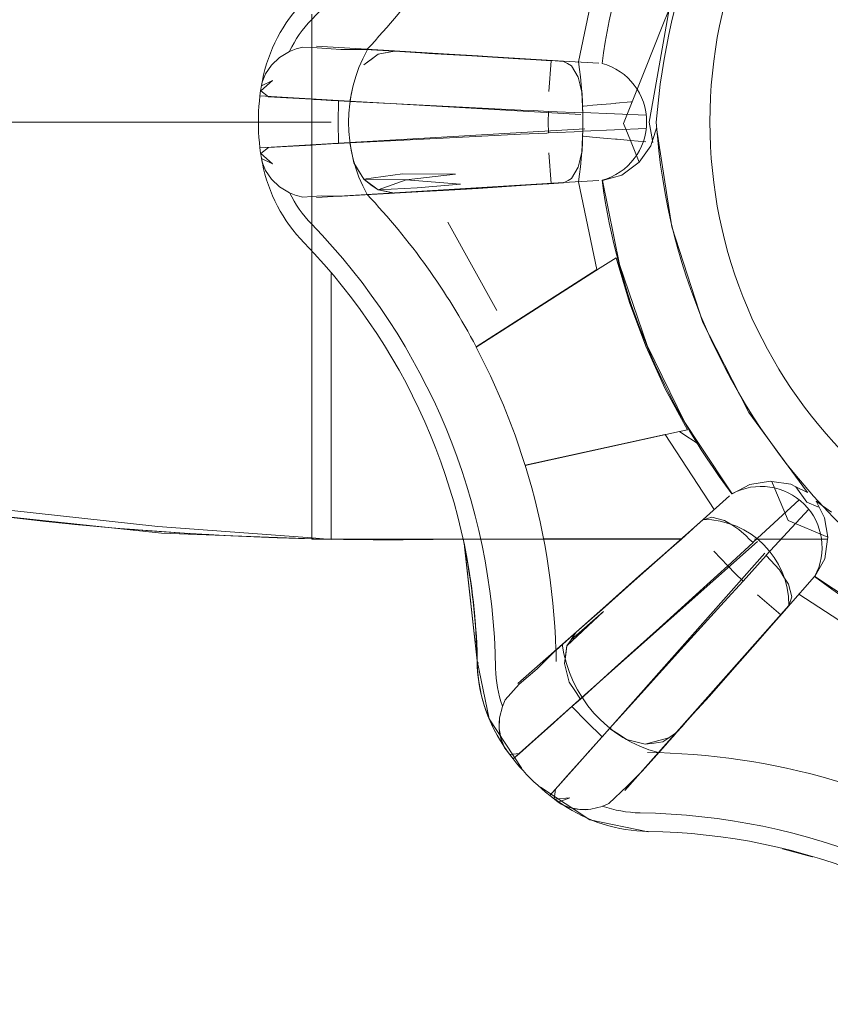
# Model space of a CAD drawing. Header units: millimetres. Extents: x -16331 to -10174, y -4135 to -3584.
# Tile 262 of 456: x -10316.8281 to -10316.746, y -3937.2773 to -3937.1775. Entities that reach past the tile are written whole.
import ezdxf

# ---------------------------------------------------------------- set-up
doc = ezdxf.new("R2010")
doc.units = ezdxf.units.MM
doc.layers.add('IFC-IfcFlowTerminal-Contorno', color=250, linetype='Continuous', lineweight=5)
doc.layers.add('P-SANR-FIXT', color=7, linetype='Continuous')

msp = doc.modelspace()

# ---------------------------------------------------------------- linework, layer by layer
at = {"layer": 'IFC-IfcFlowTerminal-Contorno', "lineweight": 5}
for p, q in [((-10316.79852677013, -3937.176937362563), (-10316.79852677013, -3937.180353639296)), ((-10316.76233254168, -3937.176453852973), (-10316.76395722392, -3937.185646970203)), ((-10316.76233254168, -3937.176453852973), (-10316.76305069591, -3937.178192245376)), ((-10316.76305069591, -3937.178192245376), (-10316.76474503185, -3937.182454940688)), ((-10316.79943985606, -3937.180311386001), (-10316.80012344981, -3937.180477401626)), ((-10316.79852677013, -3937.180342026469), (-10316.79943985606, -3937.180311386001)), ((-10316.79798477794, -3937.180360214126), (-10316.79852677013, -3937.180342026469)), ((-10316.79852677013, -3937.180353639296), (-10316.79852677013, -3937.186878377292)), ((-10316.7965638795, -3937.180467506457), (-10316.79798477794, -3937.180360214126)), ((-10316.80180069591, -3937.181341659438), (-10316.80262344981, -3937.182118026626)), ((-10316.80079727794, -3937.180736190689), (-10316.80180069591, -3937.181341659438)), ((-10316.80012344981, -3937.180477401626), (-10316.80079727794, -3937.180736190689)), ((-10316.79559219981, -3937.180540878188), (-10316.7965638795, -3937.180467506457)), ((-10316.79313126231, -3937.180531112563), (-10316.79559219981, -3937.180540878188)), ((-10316.79325821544, -3937.182093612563), (-10316.79181778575, -3937.181019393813)), ((-10316.79016983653, -3937.180711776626), (-10316.79313126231, -3937.180531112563)), ((-10316.79181778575, -3937.181019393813), (-10316.79253800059, -3937.181556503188)), ((-10316.79181778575, -3937.181019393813), (-10316.79016983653, -3937.180711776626)), ((-10316.7910951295, -3937.180882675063), (-10316.79181778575, -3937.181019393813)), ((-10316.79034808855, -3937.180744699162), (-10316.7910951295, -3937.180882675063)), ((-10316.79016983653, -3937.180711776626), (-10316.79034808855, -3937.180744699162)), ((-10316.78752387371, -3937.180871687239), (-10316.79016983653, -3937.180711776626)), ((-10316.78939591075, -3937.180750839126), (-10316.79013179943, -3937.180704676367)), ((-10316.78669571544, -3937.180921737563), (-10316.78752387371, -3937.180871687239)), ((-10316.78521622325, -3937.180975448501), (-10316.78752387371, -3937.180871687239)), ((-10316.78233780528, -3937.181180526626), (-10316.78669571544, -3937.180921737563)), ((-10316.7816786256, -3937.181185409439), (-10316.78521622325, -3937.180975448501)), ((-10316.77760635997, -3937.181463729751), (-10316.78233780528, -3937.181180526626)), ((-10316.77782364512, -3937.181434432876), (-10316.7816786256, -3937.181185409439)), ((-10316.80262344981, -3937.182118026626), (-10316.80323380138, -3937.183001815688)), ((-10316.79253800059, -3937.181556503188), (-10316.79325821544, -3937.182093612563)), ((-10316.77429337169, -3937.181663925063), (-10316.77782364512, -3937.181434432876)), ((-10316.7745631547, -3937.181646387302), (-10316.77760635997, -3937.181463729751)), ((-10316.77429327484, -3937.181662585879), (-10316.7745631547, -3937.181646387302)), ((-10316.77452042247, -3937.184803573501), (-10316.77429337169, -3937.181663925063)), ((-10316.77305069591, -3937.181737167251), (-10316.77429327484, -3937.181662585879)), ((-10316.77263321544, -3937.181956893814), (-10316.77303435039, -3937.181745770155)), ((-10316.77221573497, -3937.182176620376), (-10316.77263321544, -3937.181956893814)), ((-10316.77188370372, -3937.182747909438), (-10316.77221573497, -3937.182176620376)), ((-10316.80323380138, -3937.183001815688), (-10316.80358048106, -3937.183841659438)), ((-10316.77155167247, -3937.183319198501), (-10316.77188370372, -3937.182747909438)), ((-10316.77135391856, -3937.184159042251), (-10316.77155167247, -3937.183319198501)), ((-10316.76474503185, -3937.182454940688), (-10316.76608919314, -3937.185835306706)), ((-10316.80252579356, -3937.183656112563), (-10316.80371719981, -3937.184705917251)), ((-10316.80364884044, -3937.184202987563), (-10316.80252579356, -3937.183656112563)), ((-10316.80358048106, -3937.183841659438), (-10316.80364884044, -3937.184202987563)), ((-10316.77115616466, -3937.184998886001), (-10316.77135391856, -3937.184159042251)), ((-10316.80371719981, -3937.184705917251), (-10316.802931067, -3937.185321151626)), ((-10316.802931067, -3937.185321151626), (-10316.80110977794, -3937.185423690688)), ((-10316.79444718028, -3937.184666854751), (-10316.79467667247, -3937.185794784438)), ((-10316.79467667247, -3937.185799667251), (-10316.79447159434, -3937.184784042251)), ((-10316.77112198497, -3937.185980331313), (-10316.77115616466, -3937.184998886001)), ((-10316.80110977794, -3937.185423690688), (-10316.79852677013, -3937.185573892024)), ((-10316.79852677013, -3937.185573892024), (-10316.79833878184, -3937.185584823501)), ((-10316.79833878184, -3937.185584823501), (-10316.79811584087, -3937.185597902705)), ((-10316.79811584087, -3937.185597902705), (-10316.7965638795, -3937.185688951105)), ((-10316.7965638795, -3937.185688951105), (-10316.79582558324, -3937.185732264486)), ((-10316.79582558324, -3937.185732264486), (-10316.79585587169, -3937.187894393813)), ((-10316.79582558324, -3937.185732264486), (-10316.79467667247, -3937.185799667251)), ((-10316.79467667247, -3937.185794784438), (-10316.78991348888, -3937.186038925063)), ((-10316.78991348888, -3937.186038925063), (-10316.78391007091, -3937.186341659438)), ((-10316.78391007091, -3937.186341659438), (-10316.77737930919, -3937.186663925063)), ((-10316.7711115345, -3937.186280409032), (-10316.77112198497, -3937.185980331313)), ((-10316.77100280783, -3937.186270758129), (-10316.7711115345, -3937.186280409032)), ((-10316.77108780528, -3937.186961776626), (-10316.7711115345, -3937.186280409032)), ((-10316.7706342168, -3937.186238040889), (-10316.77100280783, -3937.186270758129)), ((-10316.77007262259, -3937.186188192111), (-10316.7706342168, -3937.186238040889)), ((-10316.76781944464, -3937.185988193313), (-10316.77007262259, -3937.186188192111)), ((-10316.76773087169, -3937.185980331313), (-10316.76781944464, -3937.185988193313)), ((-10316.76621265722, -3937.185846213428), (-10316.76773087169, -3937.185980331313)), ((-10316.76608919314, -3937.185835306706), (-10316.76696427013, -3937.188035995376)), ((-10316.76608919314, -3937.185835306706), (-10316.76621265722, -3937.185846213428)), ((-10316.76395722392, -3937.185646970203), (-10316.76435440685, -3937.187894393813)), ((-10316.79852677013, -3937.186878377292), (-10316.79852677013, -3937.18689939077)), ((-10316.79852677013, -3937.18689939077), (-10316.79852677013, -3937.187874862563)), ((-10316.77737930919, -3937.186663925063), (-10316.7761094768, -3937.186724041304)), ((-10316.7761094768, -3937.186724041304), (-10316.77456766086, -3937.186797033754)), ((-10316.77459366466, -3937.187894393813), (-10316.77456766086, -3937.186797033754)), ((-10316.77456766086, -3937.186797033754), (-10316.77108780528, -3937.186961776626)), ((-10316.82747940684, -3937.187894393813), (-10316.81943561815, -3937.187894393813)), ((-10316.81202042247, -3937.187894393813), (-10316.82747940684, -3937.187894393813)), ((-10316.81943561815, -3937.187894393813), (-10316.81266026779, -3937.187894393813)), ((-10316.81266026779, -3937.187894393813), (-10316.81122940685, -3937.187894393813)), ((-10316.81138084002, -3937.187894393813), (-10316.81202042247, -3937.187894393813)), ((-10316.80874713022, -3937.187894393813), (-10316.81138084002, -3937.187894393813)), ((-10316.81122940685, -3937.187894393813), (-10316.80874494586, -3937.187894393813)), ((-10316.80738001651, -3937.187894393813), (-10316.80874713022, -3937.187894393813)), ((-10316.80874494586, -3937.187894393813), (-10316.80733574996, -3937.187894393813)), ((-10316.80661265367, -3937.187894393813), (-10316.80738001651, -3937.187894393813)), ((-10316.80733574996, -3937.187894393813), (-10316.80661265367, -3937.187894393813)), ((-10316.80525341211, -3937.187894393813), (-10316.80661265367, -3937.187894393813)), ((-10316.80661265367, -3937.187894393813), (-10316.80525341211, -3937.187894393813)), ((-10316.80434721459, -3937.187894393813), (-10316.80525341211, -3937.187894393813)), ((-10316.80525341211, -3937.187894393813), (-10316.80434721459, -3937.187894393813)), ((-10316.7996207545, -3937.187894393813), (-10316.80434721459, -3937.187894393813)), ((-10316.80434721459, -3937.187894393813), (-10316.79964303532, -3937.187894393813)), ((-10316.79964303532, -3937.187894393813), (-10316.79852677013, -3937.187894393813)), ((-10316.79852677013, -3937.187894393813), (-10316.7996207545, -3937.187894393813)), ((-10316.79852677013, -3937.187874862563), (-10316.79852677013, -3937.188713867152)), ((-10316.79852677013, -3937.187894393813), (-10316.7965638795, -3937.187894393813)), ((-10316.79585587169, -3937.187894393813), (-10316.79582553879, -3937.190059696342)), ((-10316.77456781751, -3937.188985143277), (-10316.77459366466, -3937.187894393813)), ((-10316.76696427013, -3937.188035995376), (-10316.76626302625, -3937.189750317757)), ((-10316.76435440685, -3937.187894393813), (-10316.76402396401, -3937.189764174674)), ((-10316.79852677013, -3937.188713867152), (-10316.79852677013, -3937.189182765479)), ((-10316.79852677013, -3937.189182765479), (-10316.79852677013, -3937.194588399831)), ((-10316.77739395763, -3937.189124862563), (-10316.78391251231, -3937.189447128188)), ((-10316.77474390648, -3937.188999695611), (-10316.77739395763, -3937.189124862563)), ((-10316.77456766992, -3937.188991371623), (-10316.77474390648, -3937.188999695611)), ((-10316.77108780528, -3937.188827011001), (-10316.77456766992, -3937.188991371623)), ((-10316.77112686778, -3937.189930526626), (-10316.7711052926, -3937.189321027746)), ((-10316.7711052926, -3937.189321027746), (-10316.77108780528, -3937.188827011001)), ((-10316.7711052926, -3937.189321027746), (-10316.77100533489, -3937.18932985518)), ((-10316.77100533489, -3937.18932985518), (-10316.77011791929, -3937.18940822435)), ((-10316.76360733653, -3937.188519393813), (-10316.76402396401, -3937.189764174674)), ((-10316.76348581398, -3937.189301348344), (-10316.76360733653, -3937.188519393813)), ((-10316.76337610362, -3937.190007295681), (-10316.76348581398, -3937.189301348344)), ((-10316.80111954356, -3937.190365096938), (-10316.802931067, -3937.190472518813)), ((-10316.79852677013, -3937.190214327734), (-10316.80111954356, -3937.190365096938)), ((-10316.79834854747, -3937.190203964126), (-10316.79852677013, -3937.190214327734)), ((-10316.79811606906, -3937.190190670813), (-10316.79834854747, -3937.190203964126)), ((-10316.7965638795, -3937.190101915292), (-10316.79811606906, -3937.190190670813)), ((-10316.79582553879, -3937.190059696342), (-10316.7965638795, -3937.190101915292)), ((-10316.79467667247, -3937.189994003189), (-10316.79582553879, -3937.190059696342)), ((-10316.78990860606, -3937.189749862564), (-10316.79467667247, -3937.189994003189)), ((-10316.79467667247, -3937.189994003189), (-10316.79447403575, -3937.190999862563)), ((-10316.79427139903, -3937.192005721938), (-10316.79467667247, -3937.189994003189)), ((-10316.78391251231, -3937.189447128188), (-10316.78990860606, -3937.189749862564)), ((-10316.77115616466, -3937.190794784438), (-10316.77112686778, -3937.189930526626)), ((-10316.77011791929, -3937.18940822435), (-10316.76862686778, -3937.189539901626)), ((-10316.76862686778, -3937.189539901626), (-10316.76777007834, -3937.189616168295)), ((-10316.76777007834, -3937.189616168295), (-10316.76759867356, -3937.189631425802)), ((-10316.76759867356, -3937.189631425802), (-10316.76626302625, -3937.189750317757)), ((-10316.76626302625, -3937.189750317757), (-10316.76537013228, -3937.191933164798)), ((-10316.76626302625, -3937.189750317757), (-10316.76470688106, -3937.189888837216)), ((-10316.76420548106, -3937.190306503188), (-10316.76537013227, -3937.191933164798)), ((-10316.76408423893, -3937.189944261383), (-10316.76420548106, -3937.190306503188)), ((-10316.76402396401, -3937.189764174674), (-10316.76408423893, -3937.189944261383)), ((-10316.76402396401, -3937.189764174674), (-10316.76399066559, -3937.189952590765)), ((-10316.76205704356, -3937.198494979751), (-10316.76337610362, -3937.190007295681)), ((-10316.802931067, -3937.190472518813), (-10316.80371475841, -3937.191082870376)), ((-10316.80371475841, -3937.191082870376), (-10316.80251358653, -3937.192127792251)), ((-10316.79447403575, -3937.190999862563), (-10316.79427139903, -3937.192005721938)), ((-10316.77429337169, -3937.194124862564), (-10316.77452042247, -3937.190985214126)), ((-10316.77135391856, -3937.191629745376), (-10316.77115616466, -3937.190794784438)), ((-10316.80251358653, -3937.192127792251), (-10316.80364884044, -3937.191585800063)), ((-10316.80364884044, -3937.191585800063), (-10316.80358048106, -3937.191947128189)), ((-10316.80358048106, -3937.191947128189), (-10316.80323380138, -3937.192786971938)), ((-10316.79326798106, -3937.193685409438), (-10316.79427139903, -3937.192005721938)), ((-10316.79427139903, -3937.192005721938), (-10316.79377091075, -3937.192845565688)), ((-10316.77155167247, -3937.192469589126), (-10316.77135391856, -3937.191629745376)), ((-10316.76538712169, -3937.191956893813), (-10316.76712784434, -3937.193255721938)), ((-10316.76537013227, -3937.191933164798), (-10316.76538712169, -3937.191956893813)), ((-10316.80323380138, -3937.192786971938), (-10316.80262344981, -3937.193670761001)), ((-10316.79377091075, -3937.192845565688), (-10316.79326798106, -3937.193685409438)), ((-10316.79326798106, -3937.193685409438), (-10316.78936661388, -3937.193114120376)), ((-10316.78936661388, -3937.193114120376), (-10316.78398087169, -3937.193162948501)), ((-10316.78398087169, -3937.193162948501), (-10316.78896378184, -3937.193748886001)), ((-10316.77221573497, -3937.193617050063), (-10316.77188370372, -3937.193040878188)), ((-10316.77188370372, -3937.193040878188), (-10316.77155167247, -3937.192469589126)), ((-10316.76712784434, -3937.193255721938), (-10316.76909805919, -3937.193812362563)), ((-10316.80262344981, -3937.193670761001), (-10316.80180557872, -3937.194442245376)), ((-10316.79326798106, -3937.193685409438), (-10316.79254776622, -3937.194227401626)), ((-10316.78896378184, -3937.193748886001), (-10316.79326798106, -3937.193685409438)), ((-10316.79182755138, -3937.194764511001), (-10316.79326798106, -3937.193685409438)), ((-10316.79254776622, -3937.194227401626), (-10316.79182755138, -3937.194764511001)), ((-10316.79182755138, -3937.194764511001), (-10316.78896378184, -3937.193748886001)), ((-10316.78896378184, -3937.193748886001), (-10316.78348038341, -3937.194183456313)), ((-10316.78348038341, -3937.194183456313), (-10316.78787735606, -3937.194564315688)), ((-10316.78233780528, -3937.194608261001), (-10316.7776161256, -3937.194325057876)), ((-10316.7816786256, -3937.194608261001), (-10316.77782364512, -3937.194354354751)), ((-10316.77782364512, -3937.194354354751), (-10316.77429337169, -3937.194124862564)), ((-10316.7776161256, -3937.194325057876), (-10316.77452518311, -3937.194139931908)), ((-10316.77452518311, -3937.194139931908), (-10316.77305069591, -3937.194051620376)), ((-10316.77303425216, -3937.194043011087), (-10316.77258438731, -3937.193807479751)), ((-10316.77258438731, -3937.193807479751), (-10316.77221573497, -3937.193617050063)), ((-10316.76909805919, -3937.193812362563), (-10316.76737198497, -3937.202323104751)), ((-10316.80180557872, -3937.194442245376), (-10316.80079483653, -3937.195052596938)), ((-10316.80079483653, -3937.195052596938), (-10316.80012344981, -3937.195311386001)), ((-10316.80012344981, -3937.195311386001), (-10316.79995463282, -3937.195352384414)), ((-10316.79995463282, -3937.195352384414), (-10316.79943985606, -3937.195477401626)), ((-10316.79852677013, -3937.194588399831), (-10316.79852677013, -3937.198812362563)), ((-10316.79852677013, -3937.195427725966), (-10316.79755509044, -3937.195374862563)), ((-10316.79755509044, -3937.195374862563), (-10316.7965638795, -3937.195384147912)), ((-10316.7954701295, -3937.195394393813), (-10316.79313858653, -3937.195257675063)), ((-10316.79313858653, -3937.195257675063), (-10316.79016983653, -3937.195077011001)), ((-10316.79189346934, -3937.195189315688), (-10316.79130394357, -3937.19515499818)), ((-10316.78787735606, -3937.194564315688), (-10316.79182755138, -3937.194764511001)), ((-10316.79182755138, -3937.194764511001), (-10316.79099991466, -3937.194920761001)), ((-10316.79110001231, -3937.194901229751), (-10316.79182755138, -3937.194764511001)), ((-10316.79130394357, -3937.19515499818), (-10316.79071915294, -3937.195120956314)), ((-10316.79016983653, -3937.195077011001), (-10316.79110001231, -3937.194901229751)), ((-10316.79099991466, -3937.194920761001), (-10316.79034538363, -3937.195043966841)), ((-10316.79034538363, -3937.195043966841), (-10316.79016983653, -3937.195077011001)), ((-10316.79016983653, -3937.195077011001), (-10316.78723356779, -3937.194904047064)), ((-10316.78723356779, -3937.194904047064), (-10316.78521622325, -3937.194813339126)), ((-10316.78723356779, -3937.194904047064), (-10316.78668839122, -3937.194871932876)), ((-10316.78668839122, -3937.194871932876), (-10316.78233780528, -3937.194608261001)), ((-10316.78521622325, -3937.194813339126), (-10316.7816786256, -3937.194608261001)), ((-10316.79943985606, -3937.195477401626), (-10316.79852677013, -3937.195427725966)), ((-10316.7965638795, -3937.195384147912), (-10316.7954701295, -3937.195394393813)), ((-10316.78474503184, -3937.198016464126), (-10316.77981094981, -3937.206981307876)), ((-10316.79852677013, -3937.198812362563), (-10316.79852677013, -3937.202051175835)), ((-10316.75892227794, -3937.208197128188), (-10316.76205704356, -3937.198494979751)), ((-10316.79852677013, -3937.202051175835), (-10316.79852677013, -3937.208129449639)), ((-10316.76852451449, -3937.202139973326), (-10316.76932668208, -3937.202652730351)), ((-10316.76799285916, -3937.201800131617), (-10316.76852451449, -3937.202139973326)), ((-10316.76771866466, -3937.201624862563), (-10316.76799285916, -3937.201800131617)), ((-10316.76635880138, -3937.206151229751), (-10316.76771866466, -3937.201624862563)), ((-10316.76737198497, -3937.202323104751), (-10316.76457413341, -3937.210535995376)), ((-10316.76932668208, -3937.202652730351), (-10316.77798740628, -3937.208188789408)), ((-10316.76469376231, -3937.210584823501), (-10316.76635880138, -3937.206151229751)), ((-10316.79852677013, -3937.208129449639), (-10316.79852677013, -3937.209002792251)), ((-10316.77798740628, -3937.208188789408), (-10316.78188858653, -3937.210682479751)), ((-10316.75757487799, -3937.210829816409), (-10316.75892227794, -3937.208197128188)), ((-10316.79852677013, -3937.209002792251), (-10316.79852677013, -3937.217752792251)), ((-10316.7965638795, -3937.220072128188), (-10316.7965638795, -3937.208831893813)), ((-10316.78188858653, -3937.210682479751), (-10316.78043839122, -3937.213592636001)), ((-10316.7627357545, -3937.214901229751), (-10316.76469376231, -3937.210584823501)), ((-10316.76457413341, -3937.210535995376), (-10316.760743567, -3937.218324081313)), ((-10316.75426163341, -3937.217303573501), (-10316.75757487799, -3937.210829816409)), ((-10316.78043839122, -3937.213592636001), (-10316.77912491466, -3937.216566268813)), ((-10316.76049454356, -3937.219066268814), (-10316.7627357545, -3937.214901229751)), ((-10316.77912491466, -3937.216566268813), (-10316.77795059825, -3937.219598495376)), ((-10316.74880046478, -3937.224769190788), (-10316.75426163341, -3937.217303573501)), ((-10316.79852677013, -3937.217752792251), (-10316.79852677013, -3937.224466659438)), ((-10316.760743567, -3937.218324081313), (-10316.75922692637, -3937.220612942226)), ((-10316.77601204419, -3937.222475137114), (-10316.76129624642, -3937.219242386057)), ((-10316.76129624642, -3937.219242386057), (-10316.76049454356, -3937.219066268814)), ((-10316.76129624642, -3937.219242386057), (-10316.76053901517, -3937.219743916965)), ((-10316.7965638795, -3937.230164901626), (-10316.7965638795, -3937.220072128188)), ((-10316.77795059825, -3937.219598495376), (-10316.77692032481, -3937.222674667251)), ((-10316.76053901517, -3937.219743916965), (-10316.75990335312, -3937.220164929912)), ((-10316.75990335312, -3937.220164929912), (-10316.75980664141, -3937.220228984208)), ((-10316.75980664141, -3937.220228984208), (-10316.75957901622, -3937.220379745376)), ((-10316.75922692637, -3937.220612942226), (-10316.75594864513, -3937.225560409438)), ((-10316.77692032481, -3937.222674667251), (-10316.77677189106, -3937.222642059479)), ((-10316.77677189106, -3937.222642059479), (-10316.77647044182, -3937.222575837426)), ((-10316.77647044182, -3937.222575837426), (-10316.77601204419, -3937.222475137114)), ((-10316.75417618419, -3937.224603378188), (-10316.75205948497, -3937.224276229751)), ((-10316.75205948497, -3937.224276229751), (-10316.75194440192, -3937.224293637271)), ((-10316.75194440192, -3937.224293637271), (-10316.75002579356, -3937.224583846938)), ((-10316.75194440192, -3937.224293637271), (-10316.75162301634, -3937.225058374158)), ((-10316.79852677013, -3937.224466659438), (-10316.79852677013, -3937.228690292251)), ((-10316.75594864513, -3937.225560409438), (-10316.75417618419, -3937.224603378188)), ((-10316.75162301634, -3937.225058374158), (-10316.75027725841, -3937.228260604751)), ((-10316.75002579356, -3937.224583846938), (-10316.74949746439, -3937.224844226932)), ((-10316.74949746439, -3937.224844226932), (-10316.748321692, -3937.225423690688)), ((-10316.74949746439, -3937.224844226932), (-10316.74840714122, -3937.226390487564)), ((-10316.748321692, -3937.225423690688), (-10316.74880046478, -3937.224769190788)), ((-10316.74743790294, -3937.226307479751), (-10316.74713349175, -3937.226918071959)), ((-10316.74680013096, -3937.226773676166), (-10316.74743790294, -3937.226307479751)), ((-10316.8292176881, -3937.227215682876), (-10316.81412979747, -3937.228870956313)), ((-10316.74840714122, -3937.226390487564), (-10316.7472698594, -3937.226861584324)), ((-10316.7472698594, -3937.226861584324), (-10316.74713349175, -3937.226918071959)), ((-10316.74713349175, -3937.226918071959), (-10316.74659805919, -3937.227992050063)), ((-10316.7459083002, -3937.227425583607), (-10316.74680013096, -3937.226773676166)), ((-10316.75891007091, -3937.228187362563), (-10316.75984060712, -3937.229012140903)), ((-10316.75846085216, -3937.228045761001), (-10316.75889203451, -3937.228181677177)), ((-10316.75801163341, -3937.227909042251), (-10316.75846085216, -3937.228045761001)), ((-10316.75737198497, -3937.228075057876), (-10316.75801163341, -3937.227909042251)), ((-10316.75673477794, -3937.228245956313), (-10316.75737198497, -3937.228075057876)), ((-10316.75599991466, -3937.228700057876), (-10316.75673477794, -3937.228245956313)), ((-10316.75027725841, -3937.228260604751), (-10316.74627506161, -3937.229939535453)), ((-10316.74659805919, -3937.227992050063), (-10316.74627506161, -3937.229939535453)), ((-10316.81412979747, -3937.228870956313), (-10316.79852677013, -3937.230020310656)), ((-10316.79852677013, -3937.228690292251), (-10316.79852677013, -3937.230020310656)), ((-10316.75995349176, -3937.229111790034), (-10316.76111631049, -3937.230130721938)), ((-10316.7599132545, -3937.229076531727), (-10316.7611026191, -3937.230130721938)), ((-10316.75984060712, -3937.229012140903), (-10316.7599132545, -3937.229076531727)), ((-10316.75526749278, -3937.229154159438), (-10316.75599991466, -3937.228700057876)), ((-10316.75454727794, -3937.229823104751), (-10316.75526749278, -3937.229154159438)), ((-10316.79852677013, -3937.230020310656), (-10316.79852677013, -3937.230130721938)), ((-10316.79852677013, -3937.230020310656), (-10316.7965638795, -3937.230164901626)), ((-10316.79852677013, -3937.230130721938), (-10316.79702788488, -3937.230130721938)), ((-10316.79702788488, -3937.230130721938), (-10316.76507521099, -3937.230130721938)), ((-10316.76507521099, -3937.230130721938), (-10316.76111631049, -3937.230130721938)), ((-10316.76111631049, -3937.230130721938), (-10316.76250382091, -3937.231346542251)), ((-10316.7611026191, -3937.230130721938), (-10316.76232559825, -3937.231214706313)), ((-10316.75421959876, -3937.230130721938), (-10316.75454727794, -3937.229823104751)), ((-10316.7538295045, -3937.230496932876), (-10316.75421959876, -3937.230130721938)), ((-10316.75368470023, -3937.230130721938), (-10316.74953134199, -3937.230130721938)), ((-10316.74953134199, -3937.230130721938), (-10316.74949132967, -3937.230130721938)), ((-10316.74949132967, -3937.230130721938), (-10316.74945163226, -3937.230130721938)), ((-10316.74945163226, -3937.230130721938), (-10316.7462859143, -3937.230130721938)), ((-10316.7462859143, -3937.230130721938), (-10316.74657852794, -3937.232142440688)), ((-10316.74626602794, -3937.229994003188), (-10316.7462859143, -3937.230130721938)), ((-10316.74627506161, -3937.229939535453), (-10316.74626602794, -3937.229994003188)), ((-10316.76232559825, -3937.231214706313), (-10316.76587052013, -3937.234359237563)), ((-10316.7564048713, -3937.232837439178), (-10316.7538295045, -3937.230496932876)), ((-10316.76250382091, -3937.231346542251), (-10316.76540665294, -3937.233895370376)), ((-10316.7564048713, -3937.232837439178), (-10316.75780167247, -3937.231370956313)), ((-10316.75251114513, -3937.231815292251), (-10316.75485257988, -3937.234389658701)), ((-10316.75116837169, -3937.233250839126), (-10316.75251114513, -3937.231815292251)), ((-10316.74657852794, -3937.232142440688), (-10316.74757462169, -3937.233934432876)), ((-10316.75848770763, -3937.234730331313), (-10316.7564048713, -3937.232837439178)), ((-10316.75564835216, -3937.233631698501), (-10316.7564048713, -3937.232837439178)), ((-10316.75071427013, -3937.233983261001), (-10316.75116837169, -3937.233250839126)), ((-10316.76540665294, -3937.233895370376), (-10316.76805557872, -3937.236248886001)), ((-10316.75485257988, -3937.234389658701), (-10316.75564835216, -3937.233631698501)), ((-10316.75026016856, -3937.234720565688), (-10316.75071427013, -3937.233983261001)), ((-10316.74757462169, -3937.233934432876), (-10316.74033829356, -3937.238729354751)), ((-10316.76587052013, -3937.234359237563), (-10316.76913712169, -3937.237259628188)), ((-10316.76333145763, -3937.239124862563), (-10316.75848770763, -3937.234730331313)), ((-10316.75485257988, -3937.234389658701), (-10316.75675675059, -3937.236483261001)), ((-10316.75009171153, -3937.235360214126), (-10316.75026016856, -3937.234720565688)), ((-10316.76805557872, -3937.236248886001), (-10316.77006485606, -3937.238079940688)), ((-10316.75102921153, -3937.237826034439), (-10316.75338760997, -3937.235785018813)), ((-10316.7499232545, -3937.235994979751), (-10316.75009171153, -3937.235360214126)), ((-10316.75004532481, -3937.236390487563), (-10316.7499232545, -3937.235994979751)), ((-10316.76913712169, -3937.237259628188), (-10316.77015451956, -3937.238161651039)), ((-10316.75675675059, -3937.236483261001), (-10316.76114151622, -3937.241322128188)), ((-10316.75089042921, -3937.237667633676), (-10316.75020401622, -3937.236893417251)), ((-10316.75019946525, -3937.23687899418), (-10316.75004532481, -3937.236390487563)), ((-10316.7689857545, -3937.237489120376), (-10316.77268936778, -3937.240951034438)), ((-10316.77227432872, -3937.240345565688), (-10316.7689857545, -3937.237489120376)), ((-10316.77015451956, -3937.238161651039), (-10316.77174210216, -3937.239569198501)), ((-10316.77006485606, -3937.238079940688), (-10316.77116837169, -3937.239046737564)), ((-10316.7533607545, -3937.240487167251), (-10316.75102921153, -3937.237826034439)), ((-10316.75323868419, -3937.240316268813), (-10316.75089042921, -3937.237667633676)), ((-10316.77116837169, -3937.239046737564), (-10316.77171809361, -3937.239534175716)), ((-10316.76779190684, -3937.243153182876), (-10316.76333145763, -3937.239124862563)), ((-10316.77174210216, -3937.239569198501), (-10316.77379774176, -3937.241391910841)), ((-10316.77215958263, -3937.239925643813), (-10316.77259663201, -3937.240314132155)), ((-10316.771813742, -3937.239673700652), (-10316.77227432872, -3937.240345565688)), ((-10316.77224906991, -3937.240308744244), (-10316.77174210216, -3937.239569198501)), ((-10316.77171809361, -3937.239534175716), (-10316.77215958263, -3937.239925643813)), ((-10316.77174800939, -3937.239577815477), (-10316.771813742, -3937.239673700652)), ((-10316.77303848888, -3937.240706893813), (-10316.77379776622, -3937.241390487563)), ((-10316.77259663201, -3937.240314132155), (-10316.77303848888, -3937.240706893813)), ((-10316.77294815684, -3937.242728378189), (-10316.77268936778, -3937.240951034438)), ((-10316.77268936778, -3937.240951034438), (-10316.77281876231, -3937.241839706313)), ((-10316.77268936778, -3937.240951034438), (-10316.77227428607, -3937.240345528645)), ((-10316.77227428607, -3937.240345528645), (-10316.77224906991, -3937.240308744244)), ((-10316.75637589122, -3937.243856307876), (-10316.75323868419, -3937.240316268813)), ((-10316.75590714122, -3937.243392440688), (-10316.7533607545, -3937.240487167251)), ((-10316.77396134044, -3937.241536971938), (-10316.77569718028, -3937.243280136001)), ((-10316.77379774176, -3937.241391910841), (-10316.77396134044, -3937.241536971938)), ((-10316.77379776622, -3937.241390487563), (-10316.773778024, -3937.242539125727)), ((-10316.77281876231, -3937.241839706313), (-10316.77294815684, -3937.242728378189)), ((-10316.76114151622, -3937.241322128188), (-10316.76516739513, -3937.245775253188)), ((-10316.77294815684, -3937.242728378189), (-10316.77271134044, -3937.243680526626)), ((-10316.77247452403, -3937.244627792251), (-10316.77294815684, -3937.242728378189)), ((-10316.77133438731, -3937.246351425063), (-10316.76779190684, -3937.243153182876)), ((-10316.77569718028, -3937.243280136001), (-10316.77751602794, -3937.244847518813)), ((-10316.77271134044, -3937.243680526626), (-10316.77247452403, -3937.244627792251)), ((-10316.75926895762, -3937.247118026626), (-10316.75637589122, -3937.243856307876)), ((-10316.75826309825, -3937.246043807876), (-10316.75590714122, -3937.243392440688)), ((-10316.77751602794, -3937.244847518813), (-10316.77894425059, -3937.246439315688)), ((-10316.77247452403, -3937.244627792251), (-10316.77197159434, -3937.245389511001)), ((-10316.77190323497, -3937.245492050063), (-10316.77247452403, -3937.244627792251)), ((-10316.77197159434, -3937.245389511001), (-10316.77133438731, -3937.246351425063)), ((-10316.77133194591, -3937.246351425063), (-10316.77190323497, -3937.245492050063)), ((-10316.76516739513, -3937.245775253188), (-10316.76836563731, -3937.249320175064)), ((-10316.75946275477, -3937.247358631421), (-10316.75826309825, -3937.246043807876)), ((-10316.77923721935, -3937.247098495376), (-10316.77952042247, -3937.248236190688)), ((-10316.77894425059, -3937.246439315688), (-10316.77923721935, -3937.247098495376)), ((-10316.7739413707, -3937.248672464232), (-10316.77219235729, -3937.247116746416)), ((-10316.77219235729, -3937.247116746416), (-10316.77133194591, -3937.246351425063)), ((-10316.77219235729, -3937.247116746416), (-10316.77068253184, -3937.248665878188)), ((-10316.76019116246, -3937.248156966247), (-10316.75926895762, -3937.247118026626)), ((-10316.77952042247, -3937.248236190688), (-10316.77955216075, -3937.249369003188)), ((-10316.76158341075, -3937.249725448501), (-10316.76019116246, -3937.248156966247)), ((-10316.76106339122, -3937.249154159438), (-10316.76009415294, -3937.248050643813)), ((-10316.76009415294, -3937.248050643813), (-10316.75946275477, -3937.247358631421)), ((-10316.77614395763, -3937.250638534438), (-10316.77407120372, -3937.248787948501)), ((-10316.77407120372, -3937.248787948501), (-10316.7739413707, -3937.248672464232)), ((-10316.77068253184, -3937.248665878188), (-10316.76913070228, -3937.250178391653)), ((-10316.7615454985, -3937.249699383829), (-10316.76106339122, -3937.249154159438)), ((-10316.77955216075, -3937.249369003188), (-10316.77935684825, -3937.250423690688)), ((-10316.76913070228, -3937.250178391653), (-10316.77066669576, -3937.251901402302)), ((-10316.76836563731, -3937.249320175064), (-10316.76913070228, -3937.250178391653)), ((-10316.76836563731, -3937.249320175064), (-10316.76751114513, -3937.249886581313)), ((-10316.76665421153, -3937.250452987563), (-10316.76836563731, -3937.249320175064)), ((-10316.76751114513, -3937.249886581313), (-10316.76665421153, -3937.250457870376)), ((-10316.76329722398, -3937.251659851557), (-10316.76158341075, -3937.249725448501)), ((-10316.76236572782, -3937.250262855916), (-10316.76227921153, -3937.250203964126)), ((-10316.76158341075, -3937.249725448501), (-10316.76236466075, -3937.250262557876)), ((-10316.76233170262, -3937.250586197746), (-10316.76193985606, -3937.250145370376)), ((-10316.76227921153, -3937.250203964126), (-10316.76168769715, -3937.249797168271)), ((-10316.76193985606, -3937.250145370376), (-10316.7615454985, -3937.249699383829)), ((-10316.76168769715, -3937.249797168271), (-10316.76158341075, -3937.249725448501)), ((-10316.77935684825, -3937.250423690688), (-10316.77901260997, -3937.251263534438)), ((-10316.77750626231, -3937.251849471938), (-10316.77614395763, -3937.250638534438)), ((-10316.76475968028, -3937.250931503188), (-10316.76665421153, -3937.250452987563)), ((-10316.76665421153, -3937.250457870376), (-10316.76570694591, -3937.250692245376)), ((-10316.76570694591, -3937.250692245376), (-10316.76475968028, -3937.250931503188)), ((-10316.76236466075, -3937.250262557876), (-10316.76475968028, -3937.250931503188)), ((-10316.76475968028, -3937.250931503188), (-10316.763868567, -3937.250804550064)), ((-10316.763868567, -3937.250804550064), (-10316.76297501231, -3937.250677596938)), ((-10316.76340714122, -3937.251781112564), (-10316.76272110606, -3937.251024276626)), ((-10316.76297501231, -3937.250677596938), (-10316.76236572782, -3937.250262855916)), ((-10316.76272110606, -3937.251024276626), (-10316.76233170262, -3937.250586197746)), ((-10316.77901260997, -3937.251263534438), (-10316.77849503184, -3937.251971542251)), ((-10316.77849503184, -3937.251971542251), (-10316.77750626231, -3937.251849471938)), ((-10316.77081192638, -3937.252064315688), (-10316.7726576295, -3937.254139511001)), ((-10316.77066669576, -3937.251901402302), (-10316.77081192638, -3937.252064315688)), ((-10316.76510635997, -3937.253700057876), (-10316.763556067, -3937.251952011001)), ((-10316.76454750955, -3937.251763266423), (-10316.76340714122, -3937.251781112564)), ((-10316.763556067, -3937.251952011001), (-10316.76340469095, -3937.251781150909)), ((-10316.76340469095, -3937.251781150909), (-10316.76329722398, -3937.251659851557)), ((-10316.7726576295, -3937.254139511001), (-10316.7738661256, -3937.255492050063)), ((-10316.76659561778, -3937.255160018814), (-10316.76510635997, -3937.253700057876)), ((-10316.76845596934, -3937.256927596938), (-10316.76659561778, -3937.255160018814)), ((-10316.7738661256, -3937.255492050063), (-10316.77398819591, -3937.256478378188)), ((-10316.77398819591, -3937.256478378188), (-10316.77239884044, -3937.256366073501)), ((-10316.77239884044, -3937.256366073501), (-10316.77358292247, -3937.256790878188)), ((-10316.77358292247, -3937.256790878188), (-10316.77328018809, -3937.256995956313)), ((-10316.77328018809, -3937.256995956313), (-10316.77244034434, -3937.257342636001)), ((-10316.77025772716, -3937.257503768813), (-10316.76911514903, -3937.257220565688)), ((-10316.76911514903, -3937.257220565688), (-10316.76845596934, -3937.256927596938)), ((-10316.77244034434, -3937.257342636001), (-10316.77138077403, -3937.257537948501)), ((-10316.77138077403, -3937.257537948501), (-10316.77025772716, -3937.257503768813))]:
    msp.add_line(p, q, dxfattribs=at)
at = {"layer": 'P-SANR-FIXT', "lineweight": 5}
for p, q in [((-10316.76966763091, -3937.17288606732), (-10316.77153378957, -3937.181795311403)), ((-10316.79807074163, -3937.180203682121), (-10316.79016943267, -3937.180677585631)), ((-10316.79016943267, -3937.180677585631), (-10316.77304952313, -3937.181704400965)), ((-10316.77304952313, -3937.181704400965), (-10316.76945653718, -3937.181919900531)), ((-10316.80379499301, -3937.185235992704), (-10316.79467675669, -3937.185762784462)), ((-10316.79467675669, -3937.185762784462), (-10316.77127108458, -3937.187115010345)), ((-10316.76465788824, -3937.187176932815), (-10316.77108790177, -3937.186929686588)), ((-10316.89005733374, -3937.18790290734), (-10316.80395381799, -3937.18790290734)), ((-10316.79467675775, -3937.189959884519), (-10316.77086541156, -3937.188584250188)), ((-10316.77108790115, -3937.188793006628), (-10316.764657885, -3937.188545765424)), ((-10316.79467675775, -3937.189959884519), (-10316.80379499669, -3937.190486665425)), ((-10316.77304952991, -3937.194018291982), (-10316.79016944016, -3937.195045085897)), ((-10316.76945654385, -3937.193802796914), (-10316.77304952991, -3937.194018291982)), ((-10316.77153378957, -3937.193927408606), (-10316.76966763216, -3937.202836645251)), ((-10316.79016944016, -3937.195045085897), (-10316.79807074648, -3937.195518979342)), ((-10316.79656216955, -3937.230149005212), (-10316.79656216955, -3937.203225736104)), ((-10316.76966763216, -3937.202836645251), (-10316.78188673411, -3937.210650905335)), ((-10316.77691947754, -3937.222642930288), (-10316.76275374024, -3937.219528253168)), ((-10316.76275374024, -3937.219528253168), (-10316.75777352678, -3937.227147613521)), ((-10316.75890960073, -3937.228155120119), (-10316.75621658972, -3937.225766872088)), ((-10316.74917044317, -3937.226150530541), (-10316.75382768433, -3937.230462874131)), ((-10316.75251011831, -3937.231780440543), (-10316.74819776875, -3937.227123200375)), ((-10316.77174126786, -3937.239534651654), (-10316.75890960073, -3937.228155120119)), ((-10316.79852484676, -3937.230137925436), (-10316.78321795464, -3937.230137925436)), ((-10316.77505226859, -3937.230117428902), (-10316.76112231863, -3937.230117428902)), ((-10316.77116787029, -3937.246175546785), (-10316.75337537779, -3937.230396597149)), ((-10316.76836485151, -3937.249285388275), (-10316.75265431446, -3937.231570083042)), ((-10316.7476011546, -3937.23392925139), (-10316.75029064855, -3937.236961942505)), ((-10316.74919483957, -3937.235726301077), (-10316.74157548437, -3937.240706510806)), ((-10316.7502023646, -3937.236862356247), (-10316.76158191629, -3937.249694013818)), ((-10316.77766343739, -3937.244786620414), (-10316.77174126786, -3937.239534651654)), ((-10316.77116787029, -3937.246175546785), (-10316.77815272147, -3937.252392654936)), ((-10316.76836485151, -3937.249285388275), (-10316.77443993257, -3937.256105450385)), ((-10316.76158191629, -3937.249694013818), (-10316.76683389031, -3937.255616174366))]:
    msp.add_line(p, q, dxfattribs=at)
for points in [[(-10316.83157451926, -3937.227637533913), (-10316.8137551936, -3937.229538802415), (-10316.79656216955, -3937.230175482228)], [(-10316.7818024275, -3937.242460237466), (-10316.78308025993, -3937.230824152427)], [(-10316.78308024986, -3937.230824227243), (-10316.7818024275, -3937.242460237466)], [(-10316.7818024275, -3937.242460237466), (-10316.78305555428, -3937.230927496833)], [(-10316.77727791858, -3937.253378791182), (-10316.78058528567, -3937.248352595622), (-10316.7818024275, -3937.242460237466)], [(-10316.7818024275, -3937.242460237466), (-10316.781671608, -3937.24270812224)], [(-10316.77951948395, -3937.24824672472), (-10316.77956636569, -3937.248817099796), (-10316.77955208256, -3937.249376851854), (-10316.77947741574, -3937.249932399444), (-10316.77935695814, -3937.250433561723), (-10316.77922132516, -3937.250834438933), (-10316.77908346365, -3937.251152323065)], [(-10316.77908346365, -3937.251152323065), (-10316.77901064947, -3937.251272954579), (-10316.77886623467, -3937.251487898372), (-10316.7786592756, -3937.251768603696), (-10316.77813713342, -3937.252420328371)], [(-10316.77813713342, -3937.252420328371), (-10316.77750544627, -3937.251857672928)], [(-10316.76446594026, -3937.259796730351), (-10316.77035829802, -3937.258579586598), (-10316.7753844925, -3937.255272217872)], [(-10316.77442557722, -3937.25613091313), (-10316.7739331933, -3937.256528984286), (-10316.7735815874, -3937.256797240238), (-10316.77327911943, -3937.257004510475), (-10316.77315806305, -3937.257077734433)], [(-10316.77315806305, -3937.257077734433), (-10316.77284050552, -3937.257215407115), (-10316.77243947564, -3937.25735101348), (-10316.77193703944, -3937.257471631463), (-10316.77138094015, -3937.25754612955), (-10316.77082452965, -3937.257560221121), (-10316.77025712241, -3937.257513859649)], [(-10316.74784079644, -3937.26232200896), (-10316.7508569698, -3937.261514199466)], [(-10316.75078912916, -3937.26153176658), (-10316.74781819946, -3937.262327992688)], [(-10316.74781817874, -3937.262327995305), (-10316.75078907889, -3937.261531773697)]]:
    msp.add_lwpolyline(points, dxfattribs=at)
msp.add_circle((-10316.70990858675, -3937.187861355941), 0.04830505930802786, dxfattribs=at)
for centre, radius, start, end in [((-10316.84591901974, -3937.131523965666), 0.06600350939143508, 315.8335663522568, 359.1664150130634), ((-10316.70211785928, -3937.191088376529), 0.06763995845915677, 142.7739096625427, 172.2260846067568), ((-10316.69770825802, -3937.192780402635), 0.06611115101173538, 140.2309660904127, 175.7690339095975), ((-10316.8437993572, -3937.132401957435), 0.07000350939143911, 316.5881410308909, 332.1804485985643), ((-10316.78784596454, -3937.186750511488), 0.01600000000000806, 135.8335663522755, 168.9047372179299), ((-10316.78996562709, -3937.185872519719), 0.01199999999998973, 135.8335663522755, 154.4868477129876), ((-10316.77962069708, -3937.187910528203), 0.01519489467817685, 151.2820546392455, 208.7179453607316), ((-10316.81160005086, -3937.187861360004), 0.04052286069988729, 351.3907782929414, 8.609221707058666), ((-10316.77076065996, -3937.187861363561), 0.00614103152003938, 285.3390133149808, 74.66098668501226), ((-10316.78218152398, -3937.187861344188), 0.02177233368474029, 168.9047372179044, 191.0952441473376), ((-10316.70081716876, -3937.183780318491), 0.06295719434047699, 183.7545522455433, 225.8219873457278), ((-10316.7878459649, -3937.188972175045), 0.01599999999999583, 191.0952441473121, 224.1664150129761), ((-10316.70211786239, -3937.184634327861), 0.06763995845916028, 187.7739348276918, 217.2261097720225), ((-10316.7899656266, -3937.189850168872), 0.01200000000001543, 205.5129634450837, 224.1664150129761), ((-10316.84379937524, -3937.2433207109), 0.07000350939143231, 27.81952851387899, 43.41185860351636), ((-10316.84591903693, -3937.244198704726), 0.06600350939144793, 0.8335663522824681, 44.16641501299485), ((-10316.84379937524, -3937.2433207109), 0.06200350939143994, 0.8335663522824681, 44.16641501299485), ((-10316.79066357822, -3936.903243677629), 0.3269585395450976, 258.1143927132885, 271.3048739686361), ((-10316.84379937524, -3937.2433207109), 0.07000350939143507, 1.588141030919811, 17.18044859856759), ((-10316.75302253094, -3937.230975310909), 0.00617390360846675, 331.4153984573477, 118.5846015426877), ((-10316.79066357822, -3936.903243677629), 0.3269585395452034, 262.8119807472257, 271.3048739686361), ((-10316.75890960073, -3937.236862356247), 0.008707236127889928, 0, 90), ((-10316.85546586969, -3937.244996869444), 0.07376421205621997, 2.757772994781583, 11.63733886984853), ((-10316.84379937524, -3937.243362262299), 0.06200350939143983, 0.8335663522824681, 11.66677851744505), ((-10316.70668156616, -3937.180070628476), 0.06763995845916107, 232.7739096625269, 262.2261097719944), ((-10316.76008095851, -3937.239000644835), 0.01320601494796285, 187.8162779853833, 255.3189905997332), ((-10316.76580412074, -3937.24218591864), 0.01599999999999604, 177.3558867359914, 213.9040254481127), ((-10316.76580412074, -3937.24218591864), 0.01599999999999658, 180.8335663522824, 213.9040254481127), ((-10316.76792378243, -3937.243063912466), 0.01199999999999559, 180.8335663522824, 199.4868477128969), ((-10316.76101354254, -3937.23896629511), 0.02177196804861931, 213.9040254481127, 236.0959559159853), ((-10316.76101354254, -3937.23896629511), 0.02177196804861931, 213.9040254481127, 236.0959559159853), ((-10316.76536798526, -3937.32175212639), 0.07000350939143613, 72.81952851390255, 88.41185860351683), ((-10316.76423316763, -3937.243756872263), 0.01600000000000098, 236.0959559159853, 269.1664150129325), ((-10316.76423316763, -3937.243756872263), 0.01599999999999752, 236.0959559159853, 269.1664150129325), ((-10316.7651111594, -3937.245876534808), 0.012000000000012, 250.5129634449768, 269.1664150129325), ((-10316.76624597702, -3937.323871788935), 0.06600350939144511, 45.83356635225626, 89.16641501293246), ((-10316.76536798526, -3937.32175212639), 0.06200350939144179, 45.83356635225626, 89.16641501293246), ((-10316.76536798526, -3937.32175212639), 0.06200350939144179, 45.83356635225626, 89.16641501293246), ((-10316.76536798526, -3937.321793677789), 0.06200350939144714, 73.55801584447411, 76.40057798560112)]:
    msp.add_arc(centre, radius, start, end, dxfattribs=at)

doc.saveas('drawing.dxf')
